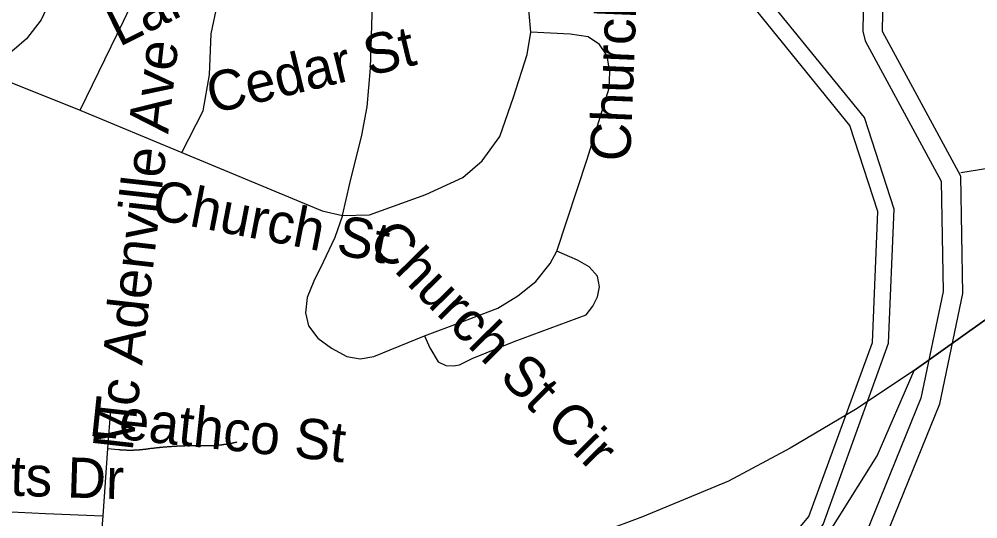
# Model space of a CAD drawing. Extents: x 1268485 to 1426702, y 514839 to 616766.
# Drawn here: x 1380178 to 1382135, y 553044 to 554064 of the extents above; entities that cross this region are included whole.
import ezdxf

# ---------------------------------------------------------------- set-up
doc = ezdxf.new("R2010")
doc.units = 0
for name, color, linetype in [('Old_Level_10', 7, 'Continuous'), ('Old_Level_32', 7, 'Continuous'), ('Old_Level_35', 7, 'Continuous'), ('Old_Level_48', 7, 'Continuous'), ('Old_Level_49', 7, 'Continuous'), ('Old_Level_58', 7, 'Continuous'), ('Old_Level_61', 7, 'Continuous'), ('Old_Level_62', 7, 'Continuous')]:
    doc.layers.add(name, color=color, linetype=linetype)

msp = doc.modelspace()

# ---------------------------------------------------------------- linework, layer by layer
at = {"layer": 'Old_Level_32'}
msp.add_lwpolyline([(1380233.05, 555134.445), (1380253.342, 555017.125), (1380289.417, 554924.623), (1380323.236, 554868.22), (1380372.839, 554811.817), (1380442.282, 554752.705), (1380479.259, 554710.29), (1380497.296, 554659.752), (1380490.452, 554615.024), (1380452.477, 554527.746), (1380268.808, 554161.265), (1380222.904, 554062.821), (1380193.142, 554024.015), (1380167.89, 554002.357), (1380153.461, 553990.625), (1380067.304, 553954.078), (1380052.217, 553951.06), (1380003.941, 553931.438), (1379969.242, 553908.798), (1379931.525, 553863.516), (1379662.986, 553486.178), (1379481.877, 553169.511), (1379460.484, 553120.581), (1379231.454, 552868.892)], dxfattribs=at)
at = {"layer": 'Old_Level_35'}
for p, q in [((1380097.716, 553960.199), (1380302.768, 553878.127)), ((1380364.899, 553266.508), (1380358.747, 553187.307)), ((1380358.747, 553187.307), (1380348.905, 553050.23)), ((1380358.747, 553187.307), (1380380.79, 553185.462)), ((1380348.905, 553050.23), (1380340.703, 552936.836))]:
    msp.add_line(p, q, dxfattribs=at)
for points in [[(1381222.427, 554037.555), (1381218.838, 554075.388), (1381173.214, 554500.614)], [(1380302.768, 553878.127), (1380391.248, 554059.804), (1380481.676, 554250.81), (1380496.952, 554279.825), (1380519.201, 554307.147), (1380548.113, 554332.676), (1380582.254, 554353.181), (1380625.007, 554368.51), (1380716.973, 554387.323)], [(1380510.076, 553791.801), (1380553.649, 553876.948), (1380566.773, 553950.818), (1380569.951, 554034.48), (1380583.074, 554095.226), (1380602.862, 554151.052), (1380625.725, 554188.832), (1380655.355, 554211.798), (1380699.749, 554221.692), (1380903.263, 554228.254)], [(1380837.852, 553663.181), (1380853.333, 553728.337), (1380877.734, 553827.07), (1380888.499, 553885.15), (1380894.959, 553963.942), (1380903.263, 554228.254)], [(1380837.852, 553663.181), (1380893.421, 553664.463), (1381008.352, 553706.191), (1381083.914, 553740.691), (1381123.284, 553775.14), (1381159.373, 553824.352), (1381187.26, 553904.835), (1381215.147, 553991.829), (1381222.427, 554037.555)], [(1381275.535, 553590.337), (1381337.358, 553778.113), (1381381.957, 553923.392), (1381383.905, 553956.252), (1381378.164, 553989.163), (1381362.58, 554012.437), (1381339.409, 554027.918), (1381302.5, 554033.762), (1381222.427, 554037.555)], [(1380302.768, 553878.127), (1380304.101, 553877.563), (1380510.076, 553791.801)], [(1380510.076, 553791.801), (1380796.739, 553672.511), (1380837.852, 553663.181)], [(1380837.852, 553663.181), (1380822.268, 553618.326), (1380798.584, 553568.14), (1380779.924, 553528.872), (1380765.776, 553495.961), (1380762.597, 553464.588), (1380768.851, 553437.881), (1380787.614, 553412.813), (1380815.911, 553392.359), (1380847.284, 553375.135), (1380874.043, 553370.419), (1380902.238, 553375.083), (1381005.789, 553417.478)], [(1381005.789, 553417.478), (1381077.968, 553445.057), (1381155.375, 553474.123), (1381195.975, 553499.294), (1381232.884, 553528.309), (1381261.899, 553565.115), (1381275.535, 553590.337)], [(1381005.789, 553417.478), (1381016.042, 553392.82), (1381033.471, 553364.728), (1381048.953, 553356.731), (1381064.332, 553356.578), (1381076.635, 553358.628), (1381102.779, 553371.187), (1381188.388, 553406.303), (1381298.604, 553447.005), (1381335.513, 553460.539), (1381349.046, 553478.019), (1381358.786, 553497.397), (1381362.887, 553517.646), (1381358.786, 553539.176), (1381341.254, 553558.707), (1381317.776, 553571.985), (1381275.535, 553590.337)], [(1380380.79, 553185.462), (1380381.406, 553185.462), (1380382.021, 553185.359), (1380382.636, 553185.307), (1380383.251, 553185.256), (1380383.866, 553185.205), (1380384.481, 553185.102), (1380385.097, 553185.102), (1380385.712, 553185.051), (1380386.327, 553185), (1380387.045, 553184.949), (1380387.66, 553184.949), (1380388.275, 553184.897), (1380388.89, 553184.795), (1380389.505, 553184.795), (1380390.12, 553184.744), (1380390.735, 553184.744), (1380391.351, 553184.692), (1380391.966, 553184.692), (1380392.581, 553184.641), (1380393.299, 553184.641), (1380393.914, 553184.539), (1380394.529, 553184.539), (1380395.144, 553184.487), (1380395.759, 553184.487), (1380396.374, 553184.487), (1380396.99, 553184.487), (1380397.707, 553184.436), (1380398.425, 553184.436), (1380399.04, 553184.436), (1380399.655, 553184.436), (1380400.27, 553184.385), (1380400.886, 553184.385), (1380401.501, 553184.385), (1380402.116, 553184.385), (1380402.731, 553184.385), (1380403.346, 553184.385), (1380403.961, 553184.385), (1380404.576, 553184.385), (1380405.294, 553184.385), (1380405.909, 553184.385), (1380406.524, 553184.385), (1380407.14, 553184.385), (1380407.755, 553184.385), (1380408.37, 553184.385), (1380408.985, 553184.436), (1380409.6, 553184.436), (1380410.215, 553184.436), (1380410.831, 553184.436), (1380411.548, 553184.436), (1380412.163, 553184.487), (1380412.779, 553184.487), (1380413.394, 553184.487), (1380414.009, 553184.539), (1380414.624, 553184.539), (1380415.239, 553184.641), (1380415.854, 553184.641), (1380416.469, 553184.692), (1380417.085, 553184.692), (1380417.7, 553184.744), (1380418.417, 553184.744), (1380419.033, 553184.795), (1380419.75, 553184.795), (1380420.365, 553184.897), (1380420.981, 553184.949), (1380421.596, 553184.949), (1380422.211, 553185), (1380422.826, 553185.051), (1380423.544, 553185.051), (1380424.159, 553185.102), (1380424.774, 553185.205), (1380425.389, 553185.256), (1380426.004, 553185.307), (1380426.62, 553185.307), (1380427.235, 553185.359), (1380427.85, 553185.462), (1380428.465, 553185.512), (1380429.08, 553185.564), (1380429.798, 553185.615), (1380430.413, 553185.667), (1380431.028, 553185.769), (1380431.643, 553185.82), (1380432.258, 553185.872), (1380432.874, 553186.025), (1380433.489, 553186.077), (1380434.104, 553186.128), (1380434.719, 553186.179), (1380435.334, 553186.23), (1380435.949, 553186.384), (1380436.667, 553186.435), (1380437.282, 553186.487), (1380437.897, 553186.538), (1380438.513, 553186.692), (1380439.128, 553186.743), (1380439.743, 553186.897), (1380440.358, 553186.948), (1380440.973, 553186.999), (1380441.588, 553187.102), (1380442.204, 553187.204), (1380442.921, 553187.307)], [(1380442.921, 553187.307), (1380443.844, 553187.46), (1380444.972, 553187.563), (1380445.997, 553187.768), (1380447.125, 553187.87), (1380448.253, 553188.025), (1380449.278, 553188.127), (1380450.406, 553188.23), (1380451.533, 553188.383), (1380452.456, 553188.486), (1380453.584, 553188.64), (1380454.712, 553188.742), (1380455.737, 553188.896), (1380456.865, 553188.998), (1380457.993, 553189.101), (1380459.018, 553189.255), (1380460.146, 553189.358), (1380461.273, 553189.511), (1380462.299, 553189.613), (1380463.426, 553189.665), (1380464.452, 553189.818), (1380465.477, 553189.921), (1380466.605, 553190.075), (1380467.733, 553190.126), (1380468.758, 553190.229), (1380469.886, 553190.383), (1380471.013, 553190.434), (1380472.039, 553190.588), (1380473.166, 553190.69), (1380474.294, 553190.741), (1380475.422, 553190.895), (1380476.345, 553190.946), (1380477.472, 553191.049), (1380478.6, 553191.1), (1380479.626, 553191.203), (1380480.753, 553191.306), (1380481.881, 553191.356), (1380482.906, 553191.511), (1380484.034, 553191.561), (1380485.162, 553191.613), (1380486.085, 553191.664), (1380487.212, 553191.818), (1380488.34, 553191.869), (1380489.468, 553191.921), (1380490.493, 553192.023), (1380491.621, 553192.074), (1380492.749, 553192.126), (1380493.774, 553192.228), (1380494.902, 553192.331), (1380496.03, 553192.382), (1380496.952, 553192.433), (1380498.08, 553192.484), (1380499.208, 553192.587), (1380500.336, 553192.638), (1380501.361, 553192.638), (1380502.489, 553192.689), (1380503.617, 553192.741), (1380504.642, 553192.792), (1380505.77, 553192.894), (1380506.897, 553192.946), (1380507.923, 553192.946), (1380509.05, 553192.997), (1380510.076, 553193.048), (1380511.204, 553193.048), (1380512.229, 553193.151), (1380513.357, 553193.202), (1380514.484, 553193.202), (1380515.51, 553193.254), (1380516.637, 553193.254), (1380517.765, 553193.304), (1380518.893, 553193.304), (1380519.918, 553193.356), (1380521.046, 553193.356), (1380522.174, 553193.459), (1380523.097, 553193.459), (1380524.224, 553193.509), (1380525.352, 553193.509), (1380526.48, 553193.509), (1380527.505, 553193.561), (1380528.633, 553193.561), (1380529.761, 553193.561), (1380530.889, 553193.561), (1380531.914, 553193.561), (1380533.042, 553193.612), (1380534.169, 553193.612), (1380535.092, 553193.612), (1380536.22, 553193.612), (1380537.348, 553193.612), (1380538.475, 553193.612), (1380539.501, 553193.612), (1380540.629, 553193.612), (1380541.756, 553193.612), (1380542.782, 553193.612), (1380543.909, 553193.612), (1380545.037, 553193.612), (1380546.165, 553193.612), (1380547.088, 553193.561), (1380548.215, 553193.561), (1380549.343, 553193.561), (1380550.368, 553193.561)], [(1380550.368, 553193.561), (1380551.086, 553193.509), (1380551.906, 553193.509), (1380552.624, 553193.509), (1380553.342, 553193.459), (1380554.162, 553193.459), (1380554.88, 553193.459), (1380555.597, 553193.459), (1380556.418, 553193.459), (1380557.033, 553193.459), (1380557.75, 553193.459), (1380558.468, 553193.356), (1380559.288, 553193.356), (1380560.006, 553193.356), (1380560.724, 553193.459), (1380561.544, 553193.459), (1380562.262, 553193.459), (1380562.979, 553193.459), (1380563.799, 553193.459), (1380564.415, 553193.459), (1380565.132, 553193.459), (1380565.85, 553193.509), (1380566.67, 553193.509), (1380567.388, 553193.509), (1380568.105, 553193.561), (1380568.926, 553193.561), (1380569.643, 553193.612), (1380570.361, 553193.612), (1380570.976, 553193.664), (1380571.796, 553193.664), (1380572.514, 553193.766), (1380573.232, 553193.766), (1380573.949, 553193.817), (1380574.77, 553193.817), (1380575.487, 553193.869), (1380576.205, 553193.92), (1380577.025, 553194.022), (1380577.64, 553194.022), (1380578.358, 553194.074), (1380579.076, 553194.125), (1380579.896, 553194.176), (1380580.614, 553194.227), (1380581.331, 553194.33), (1380582.152, 553194.381), (1380582.869, 553194.432), (1380583.484, 553194.484), (1380584.202, 553194.586), (1380585.022, 553194.637), (1380585.74, 553194.689), (1380586.458, 553194.74), (1380587.278, 553194.791), (1380587.996, 553194.945), (1380588.611, 553194.996), (1380589.328, 553195.047), (1380590.149, 553195.15), (1380590.866, 553195.252), (1380591.584, 553195.304), (1380592.404, 553195.457), (1380593.122, 553195.509), (1380593.737, 553195.612), (1380594.455, 553195.662), (1380595.275, 553195.817), (1380595.993, 553195.868), (1380596.71, 553196.022), (1380597.53, 553196.073), (1380598.146, 553196.175), (1380598.863, 553196.329), (1380599.581, 553196.38), (1380600.401, 553196.483), (1380601.119, 553196.637), (1380601.837, 553196.739), (1380602.452, 553196.893), (1380603.272, 553196.995), (1380603.99, 553197.15), (1380604.707, 553197.2), (1380605.528, 553197.303), (1380606.245, 553197.457), (1380606.86, 553197.56), (1380607.578, 553197.765), (1380608.398, 553197.867), (1380609.116, 553198.021), (1380609.834, 553198.123), (1380610.551, 553198.226), (1380611.269, 553198.38), (1380611.987, 553198.585), (1380612.704, 553198.687), (1380613.422, 553198.79), (1380614.14, 553198.995), (1380614.857, 553199.148), (1380615.575, 553199.251), (1380616.395, 553199.456), (1380617.01, 553199.558), (1380617.728, 553199.764), (1380618.548, 553199.866), (1380619.266, 553200.071), (1380619.881, 553200.225), (1380620.599, 553200.379), (1380621.419, 553200.584), (1380622.137, 553200.738), (1380622.752, 553200.891)], [(1379813.001, 553075.297), (1379962.279, 553069.76), (1380064.395, 553063.199), (1380232.025, 553054.997), (1380348.905, 553050.23)]]:
    msp.add_lwpolyline(points, dxfattribs=at)
at = {"layer": 'Old_Level_48'}
for points in [[(1383095.211, 555175.078), (1383041.047, 554870.221), (1382936.191, 554542.172), (1382785.252, 554221.055), (1382626.006, 553964.335), (1382486.208, 553789.064), (1382365.422, 553653.63), (1382149.014, 553449.886), (1382004.87, 553346.938)], [(1381381.327, 552421.238), (1381513.165, 552608.675), (1381728.375, 552852.263), (1381929.119, 553172.378), (1382004.87, 553346.938), (1382149.014, 553449.886), (1382365.422, 553653.63), (1382486.208, 553789.064), (1382763.933, 552834.523), (1383078.09, 553192.466), (1383520.997, 553127.322), (1383439.177, 553038.926), (1383639.082, 552778.493), (1384320.884, 553308.233), (1384733.581, 552351.748), (1384990.912, 551732.179), (1385730.128, 550136.975), (1385604.959, 550011.046), (1385691.16, 550000.682), (1386508.955, 549750.194)], [(1382004.87, 553346.938), (1381885.008, 553267.311), (1381751.345, 553187.962), (1381625.928, 553120.654), (1381450.381, 553048.151), (1381283.042, 552985.688), (1381073.574, 552927.876), (1380848.754, 552892.582), (1380592.131, 552867.935), (1380417.958, 552863.638), (1380261.985, 552868.779), (1380100.378, 552892.242), (1379863.203, 552939.037), (1379709.215, 552993.701), (1379515.814, 553062.271), (1379479.552, 553001.768), (1379535.96, 552961.432), (1379487.486, 552862.961), (1379439.844, 552881.93), (1379427.14, 552853.612), (1379572.048, 552756.529), (1379520.295, 552676.185)]]:
    msp.add_lwpolyline(points, dxfattribs=at)
at = {"layer": 'Old_Level_49'}
for points in [[(1383095.211, 555175.078), (1383041.047, 554870.221), (1382936.191, 554542.172), (1382785.252, 554221.055), (1382626.006, 553964.335), (1382486.208, 553789.064), (1382365.422, 553653.63), (1382149.014, 553449.886), (1382004.87, 553346.938)], [(1381381.327, 552421.238), (1381513.165, 552608.675), (1381728.375, 552852.263), (1381929.119, 553172.378), (1382004.87, 553346.938), (1382149.014, 553449.886), (1382365.422, 553653.63), (1382486.208, 553789.064), (1382763.933, 552834.523), (1383078.09, 553192.466), (1383520.997, 553127.322), (1383439.177, 553038.926), (1383639.082, 552778.493), (1384320.884, 553308.233), (1384733.581, 552351.748), (1384990.912, 551732.179), (1385730.128, 550136.975), (1385604.959, 550011.046), (1385691.16, 550000.682), (1386508.955, 549750.194)], [(1382004.87, 553346.938), (1381885.008, 553267.311), (1381751.345, 553187.962), (1381625.928, 553120.654), (1381450.381, 553048.151), (1381283.042, 552985.688), (1381073.574, 552927.876), (1380848.754, 552892.582), (1380592.131, 552867.935), (1380417.958, 552863.638), (1380261.985, 552868.779), (1380100.378, 552892.242), (1379863.203, 552939.037), (1379709.215, 552993.701), (1379515.814, 553062.271), (1379479.552, 553001.768), (1379535.96, 552961.432), (1379487.486, 552862.961), (1379439.844, 552881.93), (1379427.14, 552853.612), (1379572.048, 552756.529), (1379520.295, 552676.185)]]:
    msp.add_lwpolyline(points, dxfattribs=at)
at = {"layer": 'Old_Level_58'}
for points in [[(1381919.809, 553403.739), (1381930.779, 553671.588), (1381873.672, 553847.37), (1381586.804, 554200.828), (1381491.25, 554483.031)], [(1381919.809, 553403.739), (1381930.779, 553671.588), (1381873.672, 553847.37), (1381586.804, 554200.828), (1381491.25, 554483.031)], [(1381541.59, 552424.001), (1381845.785, 552757.62), (1382056.784, 553278.555), (1382103.843, 553504.112), (1382099.845, 553743.818), (1381939.801, 554039.196), (1381941.852, 554157.254)], [(1381541.59, 552424.001), (1381845.785, 552757.62), (1382056.784, 553278.555), (1382103.843, 553504.112), (1382099.845, 553743.818), (1381939.801, 554039.196), (1381941.852, 554157.254)], [(1381229.616, 552320.928), (1381274.818, 552410.98), (1381503.405, 552702.96), (1381789.892, 553048.76), (1381919.809, 553403.739)], [(1381229.616, 552320.928), (1381274.818, 552410.98), (1381503.405, 552702.96), (1381789.892, 553048.76), (1381919.809, 553403.739)]]:
    msp.add_lwpolyline(points, dxfattribs=at)
at = {"layer": 'Old_Level_61'}
for points in [[(1381611.957, 554942.259), (1381734.647, 554699.771), (1381883.412, 554428.436), (1381901.764, 554156.281), (1381899.816, 554039.862), (1381904.738, 554020.126), (1382059.962, 553733.361), (1382063.653, 553507.957), (1382018.439, 553290.243), (1381811.746, 552779.817), (1381494.121, 552450.503)], [(1381952.589, 553402.397), (1381963.801, 553676.127), (1381902.99, 553863.308), (1381616.338, 554216.5), (1381504.144, 554587.089)], [(1381263.644, 552315.586), (1381302.67, 552393.335), (1381528.958, 552682.379), (1381818.76, 553032.179), (1381952.589, 553402.397)]]:
    msp.add_lwpolyline(points, dxfattribs=at)
at = {"layer": 'Old_Level_62'}
msp.add_lwpolyline([(1382099.727, 553750.874), (1382273.421, 553779.241)], dxfattribs=at)

# ---------------------------------------------------------------- texts
at = {"layer": 'Old_Level_10'}
for s, height, rotation, p in [('Church St Cir', 82.02083, 87.697883, (1381425.029, 553772.6)), ('Lakeview Dr', 82.02083, 26.388944, (1380382.393, 554006.959)), ('Cedar St', 82.0208, 13.549419, (1380572.191, 553870.703)), ('Mc Adenville Ave', 82.02083, 83.594236, (1380409.639, 553180.748)), ('Church St', 82.0208, 349.093375, (1380445.766, 553657.205)), ('Church St Cir', 82.02083, 314.520453, (1380886.469, 553606.019)), ('Leathco St', 82.0208, 353.996464, (1380318.816, 553213.859)), ('Forest Heights Dr', 82.02083, 358.154792, (1379531.891, 553111.618))]:
    msp.add_text(s, height=height, rotation=rotation, dxfattribs=at).set_placement(p)

doc.saveas('drawing.dxf')
